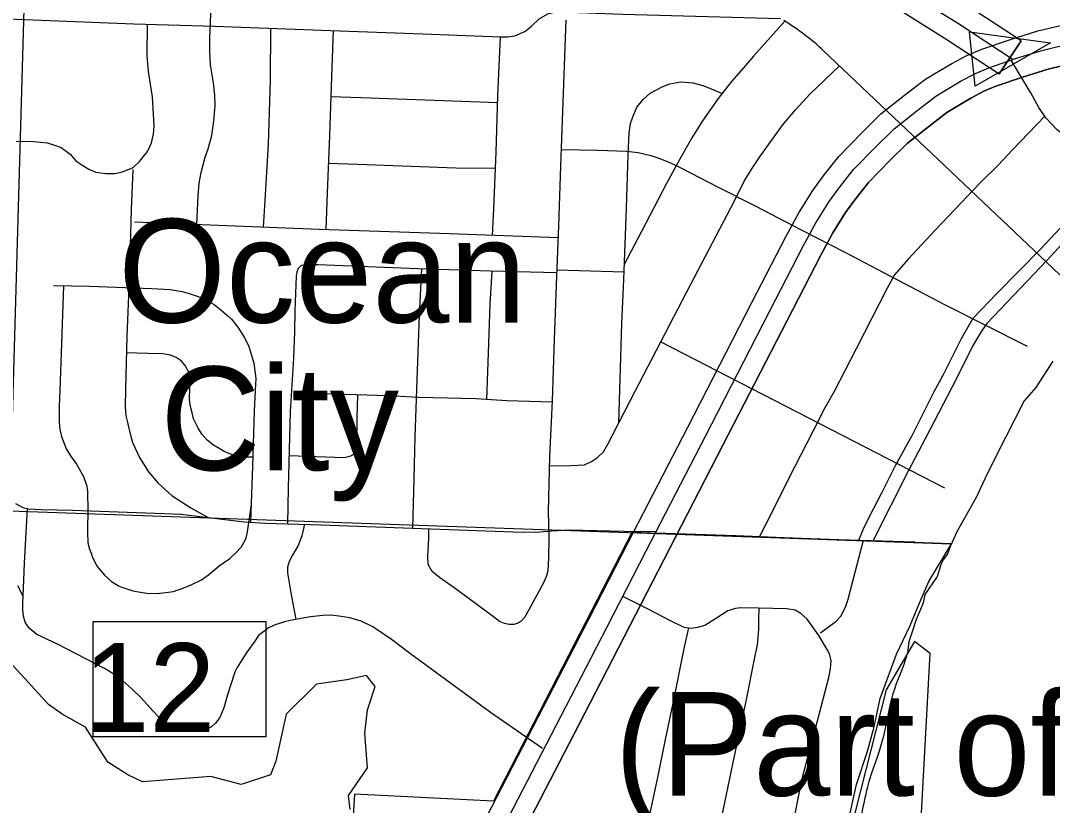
# Model space of a CAD drawing. Extents: x 1219626 to 1426462, y 456797 to 752399.
# Drawn here: x 1302480 to 1307707, y 526369 to 530347 of the extents above; entities that cross this region are included whole.
import ezdxf

# ---------------------------------------------------------------- set-up
doc = ezdxf.new("R2010")
doc.units = 0
for name, color, linetype in [('Cities Incorporated Area', 7, 'Continuous'), ('City Streets', 7, 'Continuous'), ('Communities and Subdivisions Names without Post Office', 7, 'Continuous'), ('Lakes and Ponds', 7, 'Continuous'), ('Local Roads Paved', 7, 'Continuous'), ('Masks', 7, 'Continuous'), ('Masks for Road Features', 7, 'Continuous'), ('Masks for Text', 7, 'Continuous'), ('Section Lines', 7, 'Continuous'), ('Section Numbers', 7, 'Continuous'), ('State Route Divided Highway Outline and Fill', 7, 'Continuous'), ('State Routes Highway Center Lines', 7, 'Continuous')]:
    doc.layers.add(name, color=color, linetype=linetype)

msp = doc.modelspace()

# ---------------------------------------------------------------- linework, layer by layer
at = {"layer": 'Cities Incorporated Area'}
for p, q in [((1305576.8, 527752.1), (1304876.2, 526390.1)), ((1307195.6, 527695.4), (1305576.8, 527752.1)), ((1304876.2, 526390.1), (1304171.6, 526426.1))]:
    msp.add_line(p, q, dxfattribs=at)
for points in [[(1306672.2, 526284.7), (1306715.6, 526475.4), (1306770.2, 526643.9), (1306802.9, 526761.5), (1306835.2, 526911.8), (1306918.4, 527135.1), (1306986.8, 527281.7), (1307041.6, 527410.8), (1307081.3, 527503.8), (1307195.6, 527695.4)], [(1304171.6, 526426.1), (1304162.1, 526261)]]:
    msp.add_lwpolyline(points, dxfattribs=at)
at = {"layer": 'City Streets'}
for points in [[(1306533.2, 527243.3), (1306567, 527269.4), (1306609.6, 527301.4), (1306634.7, 527328.4), (1306658.9, 527373.9), (1306673.4, 527414.5), (1306698.5, 527512.1), (1306749.6, 527713.1)], [(1306383.8, 526225.9), (1306439.9, 526505.8), (1306515.3, 526790.6), (1306574.3, 527017.3), (1306584, 527062.3), (1306585.9, 527102.9), (1306578.2, 527137.7), (1306566.1, 527159), (1306524, 527230), (1306465.5, 527313.2), (1306433.6, 527341.2), (1306404.6, 527358.2), (1306362, 527366.4), (1306218.9, 527368.3), (1306128.1, 527370.7), (1306101.5, 527367.8), (1306062.3, 527356.2), (1306005.7, 527319), (1305946.8, 527280.3), (1305909.5, 527271.1), (1305878.1, 527266.3), (1305842.3, 527271.6), (1305772.7, 527305), (1305662, 527361.5), (1305530.9, 527428.4)], [(1306046.8, 525388.6), (1306019.5, 525422.9), (1305940.2, 525528.8), (1305915.6, 525568.9), (1305904.5, 525599.9), (1305897.2, 525632.7), (1305898.2, 525658.4), (1305905.9, 525707.2), (1305947.5, 525908.3), (1305975.5, 526040.8), (1305992, 526117.6), (1306017.6, 526241.9), (1306038.9, 526342.9), (1306089.6, 526586.1), (1306155.4, 526897), (1306202.3, 527127.1), (1306213.4, 527182.7), (1306219.7, 527261), (1306220.2, 527310.8), (1306222.2, 527368.3)], [(1305863.3, 527268.5), (1305843.8, 527180.3), (1305831.2, 527121.8), (1305789.2, 526911.9), (1305746.1, 526702.6), (1305707.5, 526518.9), (1305652.3, 526259.3), (1305596.3, 525991.5), (1305572.1, 525865.3), (1305532.9, 525683.5), (1305495.7, 525526.9), (1305466.7, 525463.5), (1305428.5, 525405), (1305377.7, 525339.8), (1305334.2, 525304.5), (1305265.6, 525260), (1305160.8, 525213.5)]]:
    msp.add_lwpolyline(points, dxfattribs=at)
at = {"layer": 'Lakes and Ponds'}
for points in [[(1307709.4, 528620.6), (1307623.4, 528486.9), (1307564.8, 528420.1), (1307470.8, 528237.2), (1307379.2, 528053.6), (1307320.7, 527930.2), (1307224.6, 527758.9), (1307199, 527703.1), (1307189.7, 527682.1), (1307175.8, 527644.9), (1307154.8, 527614.7), (1307143.2, 527593.7)], [(1307143.2, 527593.7), (1307122.9, 527529.3), (1307061.7, 527437.6), (1307052.5, 527395.5), (1307038.5, 527363), (1307017.6, 527311.8), (1306996.7, 527249), (1306980.4, 527197.8), (1306973.4, 527141.9), (1306953.8, 527079.1), (1306937.3, 527039), (1306916.7, 526985.1), (1306905.7, 526953.9), (1306899.5, 526934.7), (1306893.9, 526915.2), (1306884.2, 526876.1), (1306878.4, 526849.7), (1306856.7, 526744.1), (1306849.6, 526714.2), (1306840.3, 526680.3), (1306829.1, 526644.7), (1306817.2, 526609.2), (1306793.2, 526538.4), (1306778.1, 526490.8), (1306770.3, 526463.5)], [(1304149.3, 526348.7), (1304140.5, 526418.9), (1304236.9, 526559.2), (1304223.8, 526734.6), (1304236.9, 526853), (1304276.4, 526971.4), (1304232.6, 527028.4), (1304131.8, 527006.5), (1303978.4, 526984.5), (1303825, 526831.1), (1303772.4, 526594.3), (1303746.1, 526524.1), (1303597.1, 526475.9), (1303443.7, 526515.4), (1303097.5, 526489.1), (1303023, 526524.1), (1302921.3, 526589.2), (1302808.3, 526765.3), (1302689.9, 526831.1), (1302621.5, 526881.5), (1302501.6, 527012.1), (1302381.7, 527143.2)]]:
    msp.add_lwpolyline(points, dxfattribs=at)
msp.add_spline([(1306770.3, 526463.5), (1306753.9, 526389), (1306699.7, 526161), (1306670.7, 526066.9), (1306634.6, 525893.2), (1306591.2, 525766.5), (1306564.1, 525633.4)], degree=3, dxfattribs=at)
at = {"layer": 'Local Roads Paved'}
for p, q in [((1307809, 528997.3), (1306548.5, 530192.9)), ((1305196.5, 529083), (1305536.8, 529072.8)), ((1305723.8, 528719), (1307161.5, 527979.4))]:
    msp.add_line(p, q, dxfattribs=at)
for points in [[(1301221.8, 530399.3), (1301471.7, 530389.2), (1301798.5, 530378.5), (1302414.4, 530356.3), (1303052.6, 530331.1), (1303463.5, 530318.6), (1304049.5, 530297.3), (1304518.4, 530279.9), (1304911, 530265.4), (1304947.7, 530265.4), (1304984.5, 530269.3), (1305034.7, 530291.5), (1305067.6, 530318.6), (1305107.3, 530355.3), (1305150.8, 530381.4), (1305183.6, 530390.1), (1305217.5, 530391.1), (1305531.7, 530380.4), (1306330, 530357.4)], [(1303373, 529312.9), (1303379.2, 529458.8), (1303384, 529523.5), (1303394.6, 529576.7), (1303414, 529654.1), (1303430.4, 529697.6), (1303447.8, 529764.3), (1303459.4, 529839.7), (1303466.2, 529914.2), (1303464.3, 529969.3), (1303457.5, 530031.2), (1303441, 530123), (1303438.1, 530191.7), (1303438.1, 530259.3), (1303444.9, 530419.8)], [(1305242.1, 530351.4), (1305224.7, 529886.4), (1305215.5, 529609.8), (1305205.4, 529307.2), (1305195.2, 529052.4), (1305183.6, 528730.9), (1305173.5, 528419.1), (1305160, 528138.2), (1305152.7, 527859.7), (1305155.6, 527726.8), (1305155.1, 527622.9), (1305151.2, 527557.6), (1305144.5, 527532.4), (1305129.5, 527498.1), (1305054.6, 527361.3), (1305032.8, 527321.7), (1305015.4, 527302.3), (1305001.4, 527293.1), (1304978.2, 527285.9), (1304955.9, 527285.9), (1304931.3, 527290.7), (1304906.1, 527301.8), (1304868.4, 527329.4), (1304687.6, 527463.3), (1304602.5, 527524.2), (1304565.3, 527554.7), (1304545.5, 527589.5), (1304543.1, 527632.5), (1304547.4, 527722), (1304548.7, 527771.6)], [(1306352.1, 530344), (1306192.4, 530167.2), (1306142.1, 530107.3), (1306081.2, 530037.7), (1306014.4, 529951.6), (1305934.2, 529839.5), (1305881, 529752.4), (1305804.6, 529618), (1305751.5, 529521.4), (1305624.8, 529278.7), (1305538.3, 529110.8)], [(1302457.5, 529735.5), (1302544.5, 529734.6), (1302615.1, 529726.8), (1302655.7, 529714.3), (1302685.7, 529703.6), (1302731.1, 529670.7), (1302759.1, 529636.9), (1302794.9, 529612.7), (1302825.9, 529593.4), (1302860.7, 529578.9), (1302910.9, 529571.2), (1302956.4, 529572.1), (1302996, 529579.9), (1303050.2, 529603.1), (1303082.1, 529632.1), (1303122.7, 529684.3), (1303143, 529726.8), (1303153.6, 529771.3), (1303156.5, 529813.8), (1303147.8, 529959.8), (1303128.5, 530088.4), (1303121.7, 530169.7), (1303122.8, 530329)], [(1303710.4, 529299.6), (1303718.1, 529435.8), (1303735.9, 529721.5), (1303746.1, 530045.4), (1303747.6, 530308.3)], [(1304063.1, 530296.8), (1304055, 530062.3), (1304044.4, 529765), (1304032.8, 529473.5), (1304026.3, 529287.4)], [(1304871.1, 529257.9), (1304877.4, 529392.8), (1304888.5, 529680.4), (1304897.7, 529966.1), (1304911.6, 530265.4)], [(1306727.5, 527713.8), (1306748.8, 527767.4), (1306779.3, 527829.8), (1306843.1, 527953.5), (1306913.2, 528091.8), (1306998.8, 528247.5), (1307107.5, 528464.1), (1307155.4, 528552.5), (1307246.8, 528735.3), (1307273.4, 528783.1), (1307306.2, 528839.2), (1307425.2, 528963), (1307647.5, 529189.2), (1307747.1, 529295.6), (1307868, 529419.4), (1307994.7, 529549.9), (1308031.4, 529597.3), (1308050.7, 529638.8), (1308065.2, 529696.9), (1308073.9, 529816.7), (1308082.6, 529908.6), (1308100, 530015), (1308122.3, 530125.2), (1308152.3, 530246.7)], [(1308152.6, 530264.6), (1308148.4, 530026.7), (1308148.4, 529994.8), (1308146.5, 529953.2), (1308137.3, 529888.4), (1308128.1, 529788.8), (1308117.9, 529698.4), (1308107.8, 529644.8), (1308095.7, 529603.7), (1308077.3, 529563.1), (1308048.8, 529526.3), (1307923.1, 529393.8), (1307839, 529305.4), (1307678.5, 529131.8), (1307375.8, 528811.8), (1307348.3, 528773.1), (1307302.8, 528697.7), (1307219.7, 528529.9), (1307062.1, 528227.3), (1306977, 528063.9), (1306800.1, 527711.6)], [(1307985, 529556.2), (1307967.1, 529571.2), (1307914.4, 529623.8), (1307780, 529752), (1307729.7, 529795), (1307674.1, 529854.9), (1307639.3, 529907.2), (1307597.7, 529981.6), (1307561, 530042.5), (1307498.6, 530147)], [(1305158.7, 528090), (1305267, 528092.3), (1305337.6, 528095.2), (1305372.4, 528112.6), (1305403.4, 528132.9), (1305433.3, 528160.9), (1305455.6, 528199.6), (1305593.8, 528468.4), (1305875.2, 529010.8), (1306096.6, 529434.3), (1306145.9, 529533.9), (1306187.5, 529600.6), (1306224.3, 529656.7), (1306340.3, 529816.3), (1306406, 529895.5), (1306478.6, 529974.8), (1306628.3, 530117.2)], [(1305511, 528307.3), (1305525.7, 528812.1), (1305535.3, 529032.6), (1305548.9, 529397.1), (1305558.6, 529666.4), (1305563.9, 529778.1), (1305569.2, 529825), (1305580.3, 529853.5), (1305602.1, 529907.6), (1305633.5, 529947.8), (1305670.2, 529979.7), (1305730.2, 530011.1), (1305769.3, 530027), (1305824.5, 530036.2), (1305884.9, 530031.4), (1305935.6, 530018.3), (1305966.6, 530006.7), (1306035, 529978.1)], [(1304896.5, 529929.7), (1304714.5, 529936.6), (1304203.4, 529955), (1304051.4, 529961.2)], [(1307668.8, 529862.9), (1307503.5, 529689.6), (1307433.4, 529614.7), (1307341.5, 529524.7), (1307114.8, 529285.9), (1306977.5, 529137.5), (1306906.9, 529058.7), (1306868.7, 528987.6), (1306753.2, 528762.8), (1306712.5, 528684), (1306601.4, 528467.9), (1306553, 528381.4), (1306495.5, 528268.3), (1306400.2, 528083.1), (1306251.8, 527788.2), (1306223.5, 527732.6)], [(1305218.3, 529693.3), (1305404.8, 529689.6), (1305549.9, 529685.2), (1305609.3, 529678.5), (1305673.1, 529663.5), (1305718.1, 529647.5), (1305772.7, 529625.8), (1305831.7, 529597.7), (1306007.2, 529506.9), (1306204.4, 529406.8), (1306434.1, 529286.9)], [(1304885.3, 529596.7), (1304685.4, 529599.2), (1304187, 529617.1), (1304038.8, 529623.5)], [(1303048.5, 529591.9), (1303040.3, 529387.9), (1303032, 529078), (1303017.1, 528745.4), (1303010.3, 528479.5), (1303009.3, 528389.1), (1303012.7, 528344.2), (1303022.9, 528304), (1303032.5, 528260), (1303047, 528209.3), (1303082.3, 528131.9), (1303128.3, 528059.9), (1303176.6, 528002.4), (1303248.1, 527939), (1303342.9, 527877.6), (1303427, 527829.4)], [(1305203, 529246.5), (1304652.6, 529265.4), (1303992.2, 529288.6), (1303057.2, 529325.3)], [(1306434.1, 529286.9), (1306659.4, 529171), (1306819.4, 529087.8), (1307160.7, 528907.5), (1307578.9, 528697.7)], [(1305195.9, 529067.9), (1304860.5, 529076.8), (1304493, 529089.4), (1303987.3, 529108.7), (1303930.3, 529109.7), (1303901.8, 529104.9), (1303886.8, 529090.8), (1303879.5, 529071.5), (1303876.1, 529052.2), (1303869.9, 528876.2), (1303867.9, 528770.3), (1303862.1, 528636.4), (1303846.2, 528365.2), (1303834.6, 527977), (1303831.8, 527796.5)], [(1304466.5, 527774.6), (1304473.9, 528024.6), (1304478.8, 528236.8), (1304489.4, 528525.9), (1304501.5, 528854.2), (1304512, 529088.7)], [(1304842.7, 528427.1), (1304850.3, 528661.3), (1304859.5, 528909.8), (1304868.2, 529076.6)], [(1302646.7, 529005), (1302828, 529000.7), (1303144.7, 528988.6), (1303237, 528984.7), (1303297.9, 528974.1), (1303334.2, 528963.9), (1303378.7, 528949), (1303417.8, 528931.5), (1303460.4, 528907.4), (1303494.2, 528881.8), (1303529, 528850.8), (1303547.9, 528833.4), (1303580.8, 528793.3), (1303613.2, 528743), (1303634.9, 528699.5), (1303643.1, 528672.9), (1303661.5, 528610.1), (1303671.7, 528532.2), (1303668.3, 528472.3), (1303662.5, 528366.9), (1303654.7, 528088.9), (1303644.7, 527804.5)], [(1302696.8, 529003.8), (1302686.9, 528711.1), (1302677.7, 528473.7), (1302674.8, 528393), (1302674.3, 528313.2), (1302679.1, 528274.1), (1302686.9, 528239.2), (1302698.5, 528207.8), (1302711, 528176.4), (1302732.3, 528141.1), (1302762.3, 528098.1), (1302798.5, 528035.7), (1302815, 527987.9), (1302818.8, 527961.7), (1302819.3, 527945.8), (1302820.3, 527877.1), (1302818.8, 527753.4), (1302820.8, 527700.7), (1302828.5, 527667.3), (1302837.2, 527648), (1302843.5, 527625.8), (1302867.7, 527580.8), (1302903.9, 527536.3), (1302940.2, 527504.4), (1302976.5, 527481.7), (1302992.4, 527475.9), (1303048, 527456.5), (1303087.2, 527449.3), (1303120, 527445.4), (1303168.9, 527442.5), (1303216.2, 527447.8), (1303254, 527453.2), (1303307.1, 527471.5), (1303346.8, 527488.5), (1303396.1, 527513.1), (1303431.4, 527537.8), (1303486, 527582.7), (1303540.2, 527620), (1303570.1, 527649), (1303596.7, 527678.9), (1303611.2, 527701.7), (1303622.3, 527723.9), (1303629.1, 527755.8), (1303647.6, 527885)], [(1303656, 528134.8), (1303615.1, 528134.8), (1303571.1, 528141.6), (1303540.2, 528151.3), (1303514, 528161.4), (1303486.5, 528177.9), (1303457.5, 528195.7), (1303425.1, 528220.9), (1303399, 528248.9), (1303379.2, 528280.8), (1303356, 528328.2), (1303348.7, 528359.1), (1303339, 528398.3), (1303336.1, 528428.3), (1303337.6, 528489.2), (1303339, 528535.1), (1303332.3, 528564.6), (1303313.4, 528598.9), (1303293.1, 528622.1), (1303267, 528639.1), (1303238.5, 528651.1), (1303199.8, 528657.9), (1303124.4, 528659.9), (1303015, 528663.1)], [(1303839.5, 528143), (1304118.4, 528133.1), (1304152.7, 528140.4), (1304167.2, 528149.1), (1304177.8, 528162.1), (1304183.6, 528196.5), (1304184.6, 528333.8), (1304188.7, 528450.1)], [(1305173.2, 528413), (1304942.6, 528420.5), (1304787.9, 528430.7), (1304496.4, 528437), (1304343.2, 528445.7), (1304123.2, 528452), (1303866.5, 528460.7)], [(1302454.3, 527899.9), (1302490.6, 527880), (1302519.1, 527872.8), (1302583.4, 527869.4), (1302743.4, 527865.5), (1303205.1, 527849.1), (1303292.1, 527844.8), (1303376.7, 527835.6), (1303612.2, 527806.6), (1303720.5, 527799.8), (1304002.3, 527791.6), (1304465.5, 527774.7), (1304977, 527755.8), (1305090.1, 527754.8), (1305171.8, 527760.2), (1305260.3, 527765.5), (1305538.2, 527759.2), (1305699.8, 527756.7)], [(1302492.9, 527429.2), (1302499.3, 527596.3), (1302503.2, 527660.1), (1302515.2, 527873.8)], [(1303917.6, 527794), (1303905.2, 527735), (1303886.3, 527687.2), (1303857.8, 527637.8), (1303839.9, 527605.4), (1303831.2, 527577.4), (1303831.2, 527548.4), (1303848.1, 527445.9), (1303874.4, 527311.4)], [(1305696.8, 527751), (1306105.6, 527737.7), (1306511.7, 527720.3), (1307010.6, 527705.3)], [(1305123.5, 526657.4), (1304860.5, 526840.6), (1304538, 527076.1), (1304457.3, 527135.1), (1304358.1, 527209.5), (1304320.9, 527235.6), (1304263.9, 527273.8), (1304204.4, 527302.3), (1304148.3, 527319.2), (1304103.4, 527327), (1304054.1, 527333.3), (1304011.5, 527331.8), (1303947.7, 527324.6), (1303845.7, 527306.2), (1303817.2, 527299.4), (1303769.3, 527284), (1303736.4, 527269.9), (1303711.3, 527251.1), (1303685.7, 527229.8), (1303666.3, 527201.8), (1303626.2, 527146.2), (1303601.6, 527108), (1303577.4, 527067.4), (1303565.8, 527045.1), (1303544, 526982.8), (1303528.5, 526929.1), (1303509.2, 526863.8), (1303488.9, 526814), (1303467.6, 526785.5), (1303447.3, 526768.1), (1303428, 526757), (1303396.6, 526745.4), (1303338.6, 526743), (1303297.5, 526750.7), (1303267, 526760.9), (1303236.5, 526775.4), (1303182.4, 526814.5), (1303151.5, 526847.4), (1303088.1, 526917), (1303043.6, 526959.6), (1302998.2, 527000.7), (1302943.6, 527039.8), (1302904.9, 527063), (1302666.1, 527185.8), (1302562.1, 527236.1), (1302523.5, 527267), (1302502.2, 527298.5), (1302493.5, 527328.9), (1302491.1, 527358.4), (1302491.1, 527397.1), (1302493, 527429), (1302466.4, 527481.7)]]:
    msp.add_lwpolyline(points, dxfattribs=at)
msp.add_arc((1305722.7, 529322.3), 1200, 46.5139, 58.6287, dxfattribs=at)
at = {"layer": 'Masks'}
msp.add_lwpolyline([(1302846.7, 527300.6), (1303722.5, 527300.6), (1303722.5, 526716.5), (1302846.7, 526716.5)], close=True, dxfattribs=at)
at = {"layer": 'Masks for Road Features'}
msp.add_lwpolyline([(1307315.6, 530014.6), (1307287.3, 530289.6), (1307698.1, 530234.6)], close=True, dxfattribs=at)
at = {"layer": 'Masks for Text'}
msp.add_lwpolyline([(1307008.8, 527200), (1306865.6, 526954.7), (1306709.6, 526343.1), (1306569.5, 525776.2), (1306521.7, 525556.4), (1306531.3, 525451.3), (1307027.9, 526021.4), (1307088.4, 527139.5)], close=True, dxfattribs=at)
at = {"layer": 'Section Lines'}
for p, q in [((1302573.1, 533126.6), (1302422.6, 527862.8)), ((1302422.6, 527862.8), (1307195.6, 527695.4))]:
    msp.add_line(p, q, dxfattribs=at)
at = {"layer": 'State Route Divided Highway Outline and Fill'}
for p, q in [((1307548.4, 530243.6), (1307438.4, 530076.5)), ((1307438.4, 530076.5), (1307548.4, 530243.6))]:
    msp.add_line(p, q, dxfattribs=at)
for points in [[(1307548.4, 530243.6), (1307280.5, 530419.9), (1307092.7, 530536.7), (1306601.3, 530850.7), (1306317.9, 531032.2), (1305544.6, 531523.1), (1305252.9, 531709.8), (1304496, 532176.2), (1304408.2, 532229.1), (1304127.5, 532381.1), (1303438, 532771), (1303276.1, 532860.2), (1302991.5, 533006), (1302794, 533091.7), (1302571.9, 533163.7), (1302403.4, 533209.8), (1302244.7, 533242.2), (1302096.9, 533262.4), (1301795.2, 533286.1), (1300701.1, 533328.8), (1299675.6, 533375.4), (1298597.9, 533420), (1297504.4, 533473.4)], [(1302357, 533015.2), (1302514.6, 532972), (1302723.2, 532904.4), (1302906.1, 532825.1), (1303182.2, 532683.6), (1303340.5, 532596.3), (1304030.7, 532206.1), (1304308.9, 532055.4), (1304391.9, 532005.4), (1305146.6, 531540.4), (1305437.1, 531354.5), (1306210.3, 530863.6), (1306493.5, 530682.2), (1306986, 530367.5), (1307172.7, 530251.4), (1307438.4, 530076.5)], [(1304814.5, 526260.4), (1305129.8, 526868.8), (1305360.7, 527315.9), (1305560.5, 527705), (1305860.4, 528286.2), (1306185.4, 528917.8), (1306358.6, 529254.5), (1306422.8, 529372.8), (1306494, 529485.8), (1306546.6, 529559.1), (1306624.9, 529657.9), (1306744.7, 529781.7), (1306838.8, 529874.3), (1306958.5, 529968.2), (1307059.6, 530046.5), (1307103.6, 530073.5), (1307197.2, 530129), (1307274.3, 530169.4), (1307349.3, 530201.5), (1307494.4, 530251.2), (1307633.7, 530294.3), (1307785.3, 530331)], [(1304814.5, 526260.4), (1305129.8, 526868.8), (1305360.7, 527315.9), (1305560.5, 527705), (1305860.4, 528286.2), (1306185.4, 528917.8), (1306358.6, 529254.5), (1306422.8, 529372.8), (1306494, 529485.8), (1306546.6, 529559.1), (1306624.9, 529657.9), (1306744.7, 529781.7), (1306838.8, 529874.3), (1306958.5, 529968.2), (1307059.6, 530046.5), (1307103.6, 530073.5), (1307197.2, 530129), (1307274.3, 530169.4), (1307349.3, 530201.5), (1307494.4, 530251.2), (1307633.7, 530294.3), (1307785.3, 530331)], [(1304990.2, 526164.8), (1305307.5, 526776.9), (1305538.5, 527224.4), (1305738.4, 527613.5), (1306038.2, 528194.6), (1306363.2, 528826.3), (1306535.4, 529161), (1306595.4, 529271.7), (1306660, 529374), (1306706.3, 529438.6), (1306775.6, 529526), (1306886.7, 529640.9), (1306971.1, 529723.9), (1307081.4, 529810.5), (1307173.4, 529881.6), (1307206.9, 529902.2), (1307294.8, 529954.3), (1307360.3, 529988.6), (1307421.2, 530014.7), (1307556.4, 530061.1), (1307686.8, 530101.4), (1307824.4, 530134.6)], [(1307824.4, 530134.6), (1307686.8, 530101.4), (1307556.4, 530061.1), (1307421.2, 530014.7), (1307360.3, 529988.6), (1307294.8, 529954.3), (1307206.9, 529902.2), (1307173.4, 529881.6), (1307081.4, 529810.5), (1306971.1, 529723.9), (1306886.7, 529640.9), (1306775.6, 529526), (1306706.3, 529438.6), (1306660, 529374), (1306595.4, 529271.7), (1306535.4, 529161), (1306363.2, 528826.3), (1306038.2, 528194.6), (1305738.4, 527613.5), (1305538.5, 527224.4), (1305307.5, 526776.9), (1304990.2, 526164.8)]]:
    msp.add_lwpolyline(points, dxfattribs=at)
at = {"layer": 'State Routes Highway Center Lines'}
for points in [[(1302380.2, 533112.5), (1302543.2, 533067.9), (1302758.6, 532998), (1302948.8, 532915.5), (1303229.2, 532771.9), (1303389.3, 532683.6), (1304079.1, 532293.6), (1304358.5, 532142.2), (1304443.9, 532090.8), (1305199.7, 531625.1), (1305490.8, 531438.8), (1306264.1, 530947.9), (1306547.4, 530766.4), (1307039.3, 530452.1), (1307226.6, 530335.7), (1307508.2, 530150.3)], [(1304902.4, 526212.6), (1305218.7, 526822.9), (1305449.6, 527270.2), (1305649.5, 527659.2), (1305949.3, 528240.4), (1306274.3, 528872), (1306447, 529207.7), (1306509.1, 529322.2), (1306577, 529429.9), (1306626.5, 529498.8), (1306700.2, 529592), (1306815.7, 529711.3), (1306905, 529799.1), (1307019.9, 529889.3), (1307116.5, 529964), (1307155.3, 529987.8), (1307246, 530041.7), (1307317.3, 530079), (1307385.2, 530108.1), (1307525.4, 530156.2), (1307660.3, 530197.9), (1307804.9, 530232.8)]]:
    msp.add_lwpolyline(points, dxfattribs=at)

# ---------------------------------------------------------------- texts
at = {"layer": 'Communities and Subdivisions Names without Post Office'}
for s, p in [('Ocean', (1302974.2, 528816.4)), ('City', (1303187.7, 528067.9)), ('(Part of)', (1305489.6, 526418.7))]:
    msp.add_text(s, height=525, rotation=0.0003, dxfattribs=at).set_placement(p)
at = {"layer": 'Section Numbers'}
msp.add_text('12', height=450, rotation=0.0003, dxfattribs=at).set_placement((1302797.2, 526741.6))

doc.saveas('drawing.dxf')
